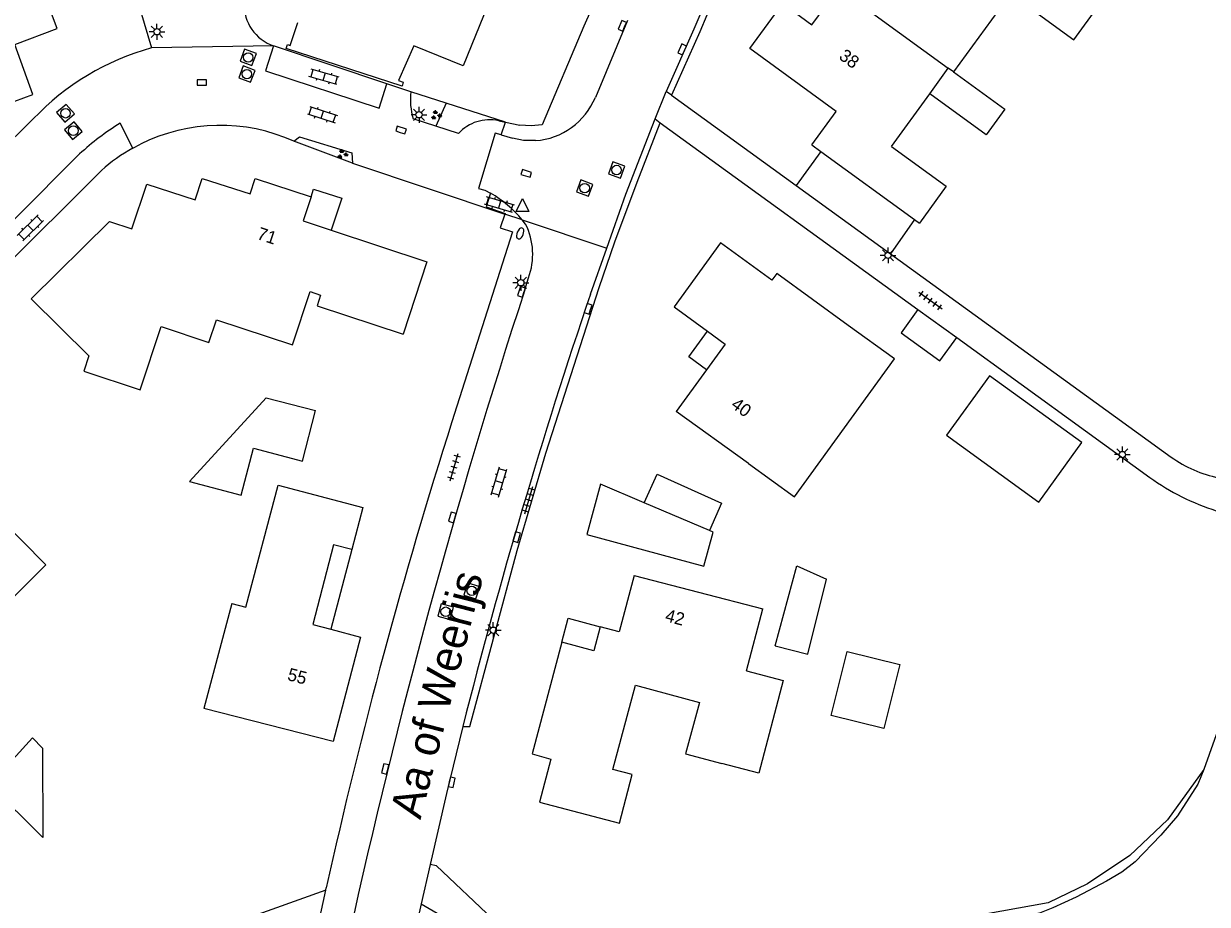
# Model space of a CAD drawing. Extents: x 126000 to 131009, y 393000 to 395500.
# Drawn here: x 130644.7 to 130738.1, y 395182 to 395251.4 of the extents above; entities that cross this region are included whole.
import ezdxf

# ---------------------------------------------------------------- set-up
doc = ezdxf.new("R2010")
doc.units = 0
for name, color, linetype in [('gg-afsc-erfafscheiding', 7, 'Continuous'), ('gg-anno-huisnummerreeks BGT', 7, 'Continuous'), ('gg-anno-openbare ruimte label', 7, 'Continuous'), ('gg-bbg-bijgebouw', 7, 'Continuous'), ('gg-bbg-gedigitaliseerde bebouwing', 7, 'Continuous'), ('gg-bbg-gedigitaliseerde bijgebouw', 7, 'Continuous'), ('gg-bbg-hoofdgebouw', 7, 'Continuous'), ('gg-bbg-luifel en loopbrug', 7, 'Continuous'), ('gg-bbg-onder overbouw', 7, 'Continuous'), ('gg-bbg-pand overbouw', 7, 'Continuous'), ('gg-bbg-tussenscheiding', 7, 'Continuous'), ('gg-knt-verharding', 7, 'Continuous'), ('gg-knt-verharding nz', 7, 'Continuous'), ('gg-kntw-beschoeiing', 7, 'Continuous'), ('gt-grn-groengrens', 7, 'Continuous'), ('gt-grn-weggrens', 7, 'Continuous'), ('gt-symb-brandkraan', 7, 'Continuous'), ('gt-symb-groenvak', 7, 'Continuous'), ('gt-symb-klinker verharding', 7, 'Continuous'), ('gt-symb-kolk', 7, 'Continuous'), ('gt-symb-lichtmast', 7, 'Continuous'), ('gt-symb-rioolschacht', 7, 'Continuous'), ('gt-symb-tegel verharding', 7, 'Continuous'), ('gt-symb-waterafsluiter', 7, 'Continuous')]:
    doc.layers.add(name, color=color, linetype=linetype)

# ---------------------------------------------------------------- blocks, each defined once
blk = doc.blocks.new('gt0-LMAST')
at = {"layer": 'gt-symb-lichtmast'}
for p, q in [((-0.182, 0.173), (-0.447, 0.438)), ((-0.005, 0.246), (-0.005, 0.621)), ((0.172, 0.173), (0.437, 0.438)), ((-0.255, -0.004), (-0.63, -0.004)), ((-0.182, -0.181), (-0.447, -0.446)), ((-0.005, -0.254), (-0.005, -0.629)), ((0.437, -0.446), (0.172, -0.181)), ((0.245, -0.004), (0.62, -0.004))]:
    blk.add_line(p, q, dxfattribs=at)
blk.add_circle((-0.005, -0.004), 0.25, dxfattribs=at)
blk = doc.blocks.new('gt0-KOLK')
at = {"layer": 'gt-symb-kolk'}
blk.add_lwpolyline([(0, 0), (0.375, 0), (0.375, 0.4), (-0.375, 0.4), (-0.375, 0), (0, 0)], dxfattribs=at)
blk = doc.blocks.new('gt0-RS')
at = {"layer": 'gt-symb-rioolschacht'}
blk.add_lwpolyline([(-0.5, -0.5), (0.5, -0.5), (0.5, 0.5), (-0.5, 0.5)], close=True, dxfattribs=at)
blk.add_circle((0, 0), 0.375, dxfattribs=at)
blk = doc.blocks.new('gt0-KL1')
at = {"layer": 'gt-symb-klinker verharding'}
for p, q in [((-1.15, 0.3), (1.15, 0.3)), ((-1, -0.3), (-1, 0.3)), ((-0.5, 0.3), (-0.5, 0.45)), ((0, -0.3), (0, 0.3)), ((0.5, 0.3), (0.5, 0.45)), ((1, -0.3), (1, 0.3)), ((-1.15, -0.3), (1.15, -0.3)), ((-0.5, -0.45), (-0.5, -0.3)), ((0.5, -0.45), (0.5, -0.3))]:
    blk.add_line(p, q, dxfattribs=at)
blk = doc.blocks.new('gt0-GRVAK')
at = {"layer": 'gt-symb-groenvak'}
for p, q in [((-0.11, 0.189), (-0.228, 0.24)), ((-0.182, 0.153), (0.088, 0.153)), ((-0.091, 0.211), (-0.156, 0.322)), ((-0.047, 0.214), (-0.047, 0.393)), ((-0.004, 0.211), (0.061, 0.322)), ((0.015, 0.189), (0.133, 0.24)), ((0.262, -0.052), (0.197, 0.059)), ((0.305, -0.049), (0.305, 0.13)), ((0.349, -0.052), (0.414, 0.059)), ((-0.245, -0.228), (-0.363, -0.177)), ((-0.318, -0.264), (-0.047, -0.264)), ((-0.226, -0.206), (-0.291, -0.095)), ((-0.183, -0.203), (-0.183, -0.024)), ((-0.139, -0.206), (-0.074, -0.095)), ((-0.12, -0.228), (-0.002, -0.177)), ((0.243, -0.074), (0.125, -0.023)), ((0.17, -0.11), (0.441, -0.11)), ((0.368, -0.074), (0.486, -0.023))]:
    blk.add_line(p, q, dxfattribs=at)
blk = doc.blocks.new('gt0-TEG1')
at = {"layer": 'gt-symb-tegel verharding'}
for p, q in [((-1.125, 0), (1.125, 0)), ((-0.9, -0.25), (-0.9, 0.25)), ((-0.45, -0.25), (-0.45, 0.25)), ((0, -0.25), (0, 0.25)), ((0.45, -0.25), (0.45, 0.25)), ((0.9, -0.25), (0.9, 0.25))]:
    blk.add_line(p, q, dxfattribs=at)
blk = doc.blocks.new('gt0-BR')
at = {"layer": 'gt-symb-brandkraan'}
for centre, radius, start, end in [((-0.244, 0), 0.206, 107.56694, 252.43307), ((0.599, -2.664), 3, 106.89205, 107.56694), ((0, -0.691), 0.938, 73.10799, 106.89205), ((-0.599, -2.664), 3, 72.43309, 73.10799), ((0.244, 0), 0.206, 287.56695, 72.43309), ((0.599, 2.664), 3, 252.43307, 253.10797), ((0, 0.691), 0.938, 253.10797, 286.89206), ((-0.599, 2.664), 3, 286.89206, 287.56695)]:
    blk.add_arc(centre, radius, start, end, dxfattribs=at)
blk = doc.blocks.new('gt0-WAFSL')
at = {"layer": 'gt-symb-waterafsluiter'}
for p, q in [((-0.5, -0.333), (0, 0.667)), ((0, 0.667), (0.5, -0.333)), ((0.5, -0.333), (-0.5, -0.333))]:
    blk.add_line(p, q, dxfattribs=at)

msp = doc.modelspace()

# ---------------------------------------------------------------- linework, layer by layer
at = {"layer": 'gg-afsc-erfafscheiding'}
for p, q in [((130695.787, 395245.792), (130705.622, 395238.676)), ((130694.492, 395243.933), (130694.907, 395243.633)), ((130694.907, 395243.633), (130715.231, 395228.914)), ((130713.052, 395233.3), (130735.209, 395217.268)), ((130718.293, 395226.696), (130733.52, 395215.668)), ((130668.524, 395183.126), (130659.655, 395179.944)), ((130676.038, 395182.036), (130680.689, 395179.35))]:
    msp.add_line(p, q, dxfattribs=at)
for centre, radius, start, end in [((130740.814, 395225.003), 9.552, 234.07281, 258.72956), ((130744.177, 395230.338), 18.132, 234.00315, 252.60442)]:
    msp.add_arc(centre, radius, start, end, dxfattribs=at)
at = {"layer": 'gg-bbg-bijgebouw'}
msp.add_lwpolyline([(130657.785, 395215.333), (130661.844, 395214.254), (130662.83, 395217.962), (130666.69, 395216.955), (130667.708, 395220.949)], dxfattribs=at)
at = {"layer": 'gg-bbg-gedigitaliseerde bebouwing'}
for p, q in [((130716.153, 395245.904), (130717.621, 395247.931)), ((130718.023, 395247.637), (130717.621, 395247.931)), ((130713.148, 395241.754), (130716.153, 395245.904)), ((130713.148, 395241.754), (130717.46, 395238.62)), ((130717.46, 395238.62), (130715.353, 395235.721)), ((130701.86, 395216.77), (130696.154, 395220.862)), ((130639.691, 395215.571), (130646.46, 395208.77)), ((130664.76, 395215.05), (130671.46, 395213.292)), ((130646.46, 395208.77), (130642.722, 395205.068)), ((130692.851, 395207.936), (130702.99, 395205.31)), ((130661.11, 395205.71), (130658.918, 395197.44)), ((130701.699, 395200.416), (130702.99, 395205.31)), ((130685.394, 395190.054), (130691.7, 395188.4))]:
    msp.add_line(p, q, dxfattribs=at)
for points in [[(130724.44, 395252.41), (130722.527, 395253.807), (130718.023, 395247.637)], [(130701.86, 395216.77), (130705.505, 395214.131), (130713.377, 395225.001), (130709.734, 395227.639)], [(130661.11, 395205.71), (130662.21, 395205.42), (130664.76, 395215.05)], [(130701.699, 395200.416), (130704.6, 395199.651), (130702.671, 395192.335), (130699.77, 395193.1)], [(130691.7, 395188.4), (130692.68, 395192.23), (130691.17, 395192.63), (130692.96, 395199.28), (130697.99, 395197.92), (130696.9, 395193.87), (130699.77, 395193.1)]]:
    msp.add_lwpolyline(points, dxfattribs=at)
at = {"layer": 'gg-bbg-gedigitaliseerde bijgebouw'}
for points in [[(130720.869, 395223.684), (130717.467, 395218.987), (130724.756, 395213.707), (130728.158, 395218.405), (130720.869, 395223.684)], [(130657.785, 395215.333), (130663.815, 395221.941), (130667.708, 395220.949)]]:
    msp.add_lwpolyline(points, dxfattribs=at)
at = {"layer": 'gg-bbg-hoofdgebouw'}
for p, q in [((130706.855, 395241.875), (130707.566, 395241.36)), ((130707.566, 395241.36), (130714.969, 395235.999)), ((130714.969, 395235.999), (130715.353, 395235.721)), ((130698.556, 395224.157), (130696.154, 395220.862)), ((130671.46, 395213.292), (130670.59, 395209.974))]:
    msp.add_line(p, q, dxfattribs=at)
for points in [[(130644.004, 395245.321), (130645.415, 395245.845), (130643.996, 395249.787), (130647.331, 395251.052), (130645.686, 395255.479), (130648.749, 395256.636)], [(130706.855, 395241.875), (130708.778, 395244.526), (130701.98, 395249.489), (130704.582, 395253.022), (130706.862, 395251.358), (130708.95, 395254.224)], [(130681.304, 395252.903), (130679.37, 395248.126), (130675.463, 395249.686), (130674.255, 395246.963), (130674.637, 395246.836), (130674.538, 395246.515), (130665.414, 395249.476), (130665.516, 395249.79), (130665.725, 395249.722), (130666.31, 395251.522)], [(130645.304, 395229.757), (130651.471, 395235.837), (130653.238, 395235.264), (130654.406, 395238.785), (130658.213, 395237.54), (130658.768, 395239.243), (130662.566, 395238.013), (130662.966, 395239.233), (130667.37, 395237.789)], [(130667.37, 395237.789), (130666.75, 395235.899), (130668.963, 395235.161)], [(130668.963, 395235.161), (130676.501, 395232.649), (130674.625, 395226.948)], [(130709.734, 395227.639), (130704.09, 395231.746), (130703.708, 395231.221), (130699.668, 395234.167), (130695.991, 395229.125), (130698.642, 395227.192)], [(130645.304, 395229.757), (130649.851, 395225.257), (130649.45, 395224.042), (130653.891, 395222.576), (130655.536, 395227.558), (130659.313, 395226.311), (130659.902, 395228.095), (130665.899, 395226.114), (130667.287, 395230.318), (130668.122, 395230.042), (130667.84, 395229.188), (130674.625, 395226.948)], [(130698.642, 395227.192), (130700.031, 395226.179), (130698.556, 395224.157)], [(130692.851, 395207.936), (130691.659, 395203.483), (130690.178, 395203.879)], [(130690.178, 395203.879), (130689.671, 395201.985), (130687.132, 395202.664)], [(130668.912, 395203.695), (130671.257, 395203.08), (130669.111, 395194.836), (130658.918, 395197.44)], [(130687.132, 395202.664), (130684.802, 395193.856), (130686.273, 395193.46), (130685.394, 395190.054)]]:
    msp.add_lwpolyline(points, dxfattribs=at)
at = {"layer": 'gg-bbg-luifel en loopbrug'}
for p, q in [((130707.566, 395241.36), (130705.622, 395238.676)), ((130705.622, 395238.676), (130713.052, 395233.3)), ((130714.969, 395235.999), (130713.052, 395233.3)), ((130715.231, 395228.914), (130718.293, 395226.696)), ((130698.784, 395211.477), (130693.649, 395213.659))]:
    msp.add_line(p, q, dxfattribs=at)
for points in [[(130724.44, 395252.41), (130727.534, 395250.157), (130729.501, 395252.859), (130726.407, 395255.112)], [(130718.023, 395247.637), (130722.073, 395244.704), (130720.606, 395242.68), (130716.153, 395245.904)], [(130667.37, 395237.789), (130667.569, 395238.397), (130669.786, 395237.67), (130668.963, 395235.161)], [(130715.231, 395228.914), (130713.898, 395227.073), (130716.961, 395224.855), (130718.293, 395226.696)], [(130698.556, 395224.157), (130697.171, 395225.16), (130698.642, 395227.192)], [(130693.649, 395213.659), (130694.649, 395215.91), (130699.747, 395213.646), (130698.784, 395211.477)], [(130693.649, 395213.659), (130690.186, 395215.13), (130689.118, 395211.159), (130698.345, 395208.677), (130699.066, 395211.357), (130698.784, 395211.477)], [(130703.97, 395202.372), (130705.664, 395208.687), (130708.016, 395207.653)], [(130703.97, 395202.372), (130706.547, 395201.732), (130708.016, 395207.653)], [(130687.132, 395202.664), (130687.632, 395204.553), (130690.178, 395203.879)], [(130709.641, 395201.932), (130713.79, 395200.902), (130712.539, 395195.858), (130708.389, 395196.888), (130709.641, 395201.932)], [(130641.993, 395191.419), (130645.385, 395195.132), (130646.19, 395194.32), (130646.199, 395187.263), (130641.993, 395191.419)]]:
    msp.add_lwpolyline(points, dxfattribs=at)
at = {"layer": 'gg-bbg-onder overbouw'}
msp.add_lwpolyline([(130670.59, 395209.974), (130669.144, 395210.354), (130667.496, 395204.066), (130668.912, 395203.695)], dxfattribs=at)
at = {"layer": 'gg-bbg-pand overbouw'}
msp.add_line((130670.59, 395209.974), (130668.912, 395203.695), dxfattribs=at)
at = {"layer": 'gg-bbg-tussenscheiding'}
msp.add_line((130708.95, 395254.224), (130717.621, 395247.931), dxfattribs=at)
at = {"layer": 'gg-knt-verharding'}
for p, q in [((130653.619, 395253.45), (130654.78, 395249.529)), ((130692.315, 395251.69), (130689.786, 395245.619)), ((130673.349, 395246.696), (130664.405, 395249.689)), ((130675.228, 395246.067), (130673.349, 395246.696)), ((130678.033, 395245.167), (130675.228, 395246.067)), ((130694.492, 395243.933), (130695.373, 395246.092)), ((130695.787, 395245.792), (130695.373, 395246.092)), ((130682.691, 395243.673), (130678.033, 395245.167)), ((130645.452, 395243.928), (130641.915, 395240.439)), ((130677.193, 395243.37), (130675.422, 395243.946)), ((130678.988, 395242.786), (130677.193, 395243.37)), ((130682.164, 395243.778), (130682.691, 395243.673)), ((130682.359, 395242.663), (130682.691, 395243.673)), ((130682.691, 395243.673), (130683.827, 395243.446)), ((130682.359, 395242.663), (130683.258, 395242.401)), ((130653.312, 395241.629), (130653.916, 395241.948)), ((130670.642, 395240.431), (130682.653, 395236.429)), ((130642.772, 395231.856), (130650.829, 395239.866)), ((130684.009, 395235.977), (130682.653, 395236.429)), ((130684.285, 395235.63), (130684.009, 395235.977)), ((130689.4, 395230.119), (130690.684, 395233.749)), ((130684.228, 395230.458), (130684.516, 395231.406)), ((130676.753, 395185.142), (130676.038, 395182.036)), ((130668.524, 395183.126), (130668.562, 395183.304)), ((130676.038, 395182.036), (130675.267, 395178.545))]:
    msp.add_line(p, q, dxfattribs=at)
for points in [[(130703.399, 395263.683), (130701.772, 395260.439), (130699.225, 395254.961), (130697.559, 395250.994), (130695.373, 395246.092)], [(130703.844, 395263.455), (130702.222, 395260.221), (130699.682, 395254.759), (130698.018, 395250.795), (130695.787, 395245.792)], [(130688.891, 395251.249), (130685.593, 395243.459), (130684.712, 395243.382), (130683.827, 395243.446)], [(130690.684, 395233.749), (130692.183, 395237.989), (130694.492, 395243.933)], [(130679.338, 395196.024), (130679.892, 395196.011), (130683.618, 395209.9), (130685.885, 395217.572), (130690.086, 395230.634), (130691.333, 395234.243), (130693.074, 395238.955), (130694.907, 395243.633)], [(130666.019, 395242.167), (130666.453, 395242.508), (130670.57, 395241.245), (130670.642, 395240.431)], [(130682.359, 395242.663), (130681.892, 395242.8), (130680.578, 395238.451), (130681.061, 395238.317), (130681.525, 395238.066)], [(130685.07, 395242.222), (130684.118, 395242.237), (130683.258, 395242.401)], [(130681.525, 395238.066), (130681.166, 395236.994), (130682.672, 395236.484), (130682.653, 395236.429)], [(130682.653, 395236.429), (130682.27, 395235.336), (130683.243, 395235.032), (130678.479, 395220.055)], [(130679.338, 395196.024), (130678.043, 395190.748), (130676.753, 395185.142)], [(130664.727, 395164.226), (130666.332, 395172.653), (130667.421, 395178.02), (130668.524, 395183.126)]]:
    msp.add_lwpolyline(points, dxfattribs=at)
for centre, radius, start, end in [((130924.22, 395151.624), 255.548, 147.43412, 157.05502), ((130665.532, 395252.952), 3.452, 178.26157, 250.95163), ((130660.187, 395229.957), 20.305, 105.44232, 136.52313), ((130680.479, 395245.478), 5.284, 173.59999, 196.85219), ((130684.677, 395247.739), 5.531, 274.0697, 337.46175), ((130660.198, 395229.31), 14.113, 65.64146, 116.43181), ((130681.439, 395240.519), 3.338, 77.45535, 137.23627), ((130660.167, 395229.345), 14.068, 119.1622, 131.58945), ((130676.887, 395230.03), 9.279, 39.86388, 60.00963), ((130679.546, 395233.253), 5.302, 339.61977, 26.64072), ((131183.153, 395067.338), 524.914, 161.89521, 167.65627), ((131109.222, 395087.69), 443.324, 161.26, 165.85559), ((131085.598, 395090.483), 427.241, 162.34555, 167.45207)]:
    msp.add_arc(centre, radius, start, end, dxfattribs=at)
at = {"layer": 'gg-knt-verharding nz'}
msp.add_line((130653.312, 395241.629), (130652.323, 395243.585), dxfattribs=at)
for points in [[(130664.405, 395249.689), (130663.77, 395247.728), (130667.52, 395246.476), (130668.987, 395246.023), (130672.743, 395244.78), (130673.349, 395246.696)], [(130641.407, 395233.281), (130641.273, 395233.421), (130644.051, 395236.108), (130649.111, 395241.165)]]:
    msp.add_lwpolyline(points, dxfattribs=at)
msp.add_arc((130662.361, 395226.921), 19.454, 121.06238, 132.92817, dxfattribs=at)
at = {"layer": 'gg-kntw-beschoeiing'}
msp.add_line((130742.309, 395205.416), (130737.77, 395192.629), dxfattribs=at)
msp.add_lwpolyline([(130737.77, 395192.629), (130737.313, 395191.489), (130735.7, 395188.974), (130734.386, 395187.453), (130732.36, 395185.35), (130731.31, 395184.543), (130730.109, 395183.829), (130727.707, 395182.571), (130725.869, 395181.726), (130724.819, 395181.313), (130723.73, 395181.069), (130717.952, 395180.112), (130713.449, 395179.717), (130709.884, 395179.511)], dxfattribs=at)
at = {"layer": 'gt-grn-groengrens'}
for p, q in [((130678.033, 395245.167), (130677.193, 395243.37)), ((130670.642, 395240.431), (130666.019, 395242.167))]:
    msp.add_line(p, q, dxfattribs=at)
for points in [[(130737.77, 395192.629), (130734.92, 395188.66), (130731.95, 395185.85), (130728.61, 395183.63), (130725.5, 395182.13), (130716.87, 395180.58), (130709.884, 395179.511)], [(130681.71, 395180.828), (130677.26, 395185.03), (130676.753, 395185.142)]]:
    msp.add_lwpolyline(points, dxfattribs=at)
at = {"layer": 'gt-grn-weggrens'}
for p, q in [((130664.405, 395249.689), (130654.78, 395249.529)), ((130684.009, 395235.977), (130690.684, 395233.749))]:
    msp.add_line(p, q, dxfattribs=at)

# ---------------------------------------------------------------- block references
at = {"layer": 'gt-symb-brandkraan', "rotation": -111.46106358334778}
msp.add_blockref('gt0-BR', (130683.858, 395234.9), dxfattribs=at)
at = {"layer": 'gt-symb-groenvak'}
for p in [(130677.222, 395244.227), (130669.832, 395241.148)]:
    msp.add_blockref('gt0-GRVAK', p, dxfattribs=at)
at = {"layer": 'gt-symb-klinker verharding'}
for p, rotation in [((130668.384, 395247.245), 163.86579540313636), ((130668.264, 395244.267), -18.126812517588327), ((130682.225, 395237.169), 163.5587195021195), ((130645.23, 395235.334), 44.594803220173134), ((130682.191, 395215.305), 73.50377577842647)]:
    msp.add_blockref('gt0-KL1', p, dxfattribs=dict(at, rotation=rotation))
at = {"layer": 'gt-symb-kolk'}
for p, rotation in [((130692.098, 395251.192), 67.2302733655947), ((130696.818, 395249.333), 66.14975915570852), ((130674.4, 395242.863), -18.00007459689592), ((130684.278, 395239.441), -18.00007459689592), ((130684.152, 395230.235), 71.63753156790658), ((130689.409, 395228.894), 71.45633066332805), ((130678.698, 395212.452), 74.10181291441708), ((130683.396, 395211.01), -106.26020470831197), ((130673.409, 395192.629), 75.35262472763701), ((130678.265, 395191.669), -103.64723833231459)]:
    msp.add_blockref('gt0-KOLK', p, dxfattribs=dict(at, rotation=rotation))
msp.add_blockref('gt0-KOLK', (130658.752, 395246.6), dxfattribs=at)
at = {"layer": 'gt-symb-lichtmast'}
for p in [(130655.215, 395250.806), (130675.886, 395244.261), (130712.876, 395233.176), (130683.911, 395231.016), (130731.357, 395217.468), (130681.745, 395203.621)]:
    msp.add_blockref('gt0-LMAST', p, dxfattribs=at)
at = {"layer": 'gt-symb-rioolschacht'}
for p, rotation in [((130662.408, 395248.778), -20.120165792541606), ((130662.305, 395247.464), -20.35496118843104), ((130648.002, 395244.374), -139.21843280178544), ((130648.616, 395243.004), -139.54161829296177), ((130691.461, 395239.899), 70.6044716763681), ((130688.942, 395238.473), 69.57138285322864), ((130680.037, 395206.717), 72.54344186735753), ((130677.985, 395205.074), 75.40804379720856)]:
    msp.add_blockref('gt0-RS', p, dxfattribs=dict(at, rotation=rotation))
at = {"layer": 'gt-symb-tegel verharding'}
for p, rotation in [((130716.215, 395229.606), -35.93051893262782), ((130678.646, 395216.465), 73.50377577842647), ((130684.533, 395213.867), 73.43253308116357)]:
    msp.add_blockref('gt0-TEG1', p, dxfattribs=dict(at, rotation=rotation))
at = {"layer": 'gt-symb-waterafsluiter'}
msp.add_blockref('gt0-WAFSL', (130684.051, 395236.975), dxfattribs=at)

# ---------------------------------------------------------------- texts
at = {"layer": 'gg-anno-huisnummerreeks BGT'}
for s, rotation, p in [('38', 323.9, (130708.925, 395248.716)), ('71', 341.8, (130663.034, 395234.476)), ('40', 323.9, (130700.412, 395221.232)), ('42', 345, (130695.227, 395204.344)), ('55', 345.4, (130665.44, 395199.696))]:
    msp.add_text(s, height=1, rotation=rotation, dxfattribs=at).set_placement(p)
at = {"layer": 'gg-anno-openbare ruimte label'}
msp.add_text('Aa of Weerijs', height=2.5, rotation=75.5, dxfattribs=at).set_placement((130675.991, 395188.632))

doc.saveas('drawing.dxf')
